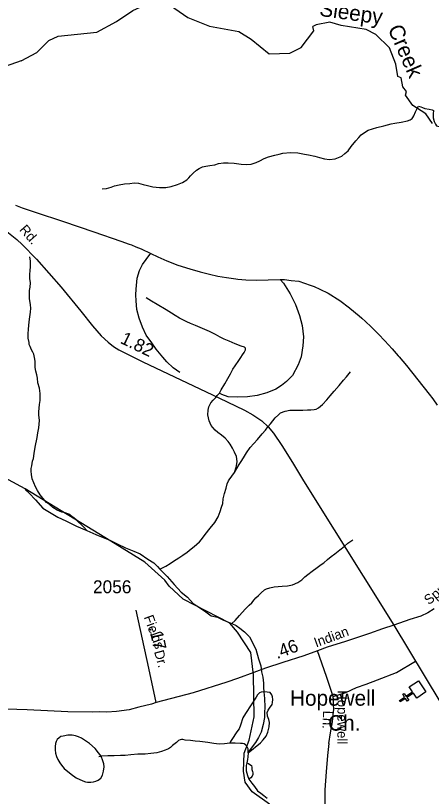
# Model space of a CAD drawing. Extents: x 2206922 to 2357709, y 510027 to 673830.
# Drawn here: x 2298613 to 2302635, y 537168 to 544730 of the extents above; entities that cross this region are included whole.
import ezdxf

# ---------------------------------------------------------------- set-up
doc = ezdxf.new("R2010")
doc.units = 0
for name, color, linetype in [('Exist Cultural Church CELL', 7, 'Continuous'), ('Exist Cultural Church Label', 7, 'Continuous'), ('Exist Hydrographic Creek Single Shore', 7, 'Continuous'), ('Exist Hydrographic Creek Single Shore Label', 7, 'Continuous'), ('Exist Hydrographic Misc Water Feature', 7, 'Continuous'), ('Exist Road Non-System Type 51', 7, 'Continuous'), ('Exist Road Non-System Type 51 Label', 7, 'Continuous'), ('Exist Road Secondary Mileage Hundredths English Label', 7, 'Continuous'), ('Exist Road Secondary Type 51 Attributed', 7, 'Continuous'), ('Exist Road Secondary Type 51 Label', 7, 'Continuous'), ('Exist Road Secondary Type 51 Number Label', 7, 'Continuous')]:
    doc.layers.add(name, color=color, linetype=linetype)

msp = doc.modelspace()

# ---------------------------------------------------------------- linework, layer by layer
at = {"layer": 'Exist Cultural Church CELL'}
msp.add_lwpolyline([(2302492.6, 538120.7), (2302460.9, 538168), (2302397.6, 538125.9), (2302415.3, 538099.2), (2302402, 538090.4), (2302384.3, 538117), (2302334.2, 538083.7), (2302325.3, 538097), (2302375.4, 538130.3), (2302357.7, 538157), (2302371, 538165.8), (2302388.7, 538139.2), (2302452.1, 538181.4), (2302420.2, 538229.4), (2302508.8, 538288.4), (2302581.2, 538179.7)], close=True, dxfattribs=at)
at = {"layer": 'Exist Hydrographic Creek Single Shore'}
for points in [[(2302647.1, 543685.8), (2302580.1, 543778.2), (2302454.2, 543858.5), (2302386.1, 543960.7), (2302394.1, 543993.8), (2302360.1, 544041.7), (2302343.2, 544126.4), (2302309.2, 544141.4), (2302291.2, 544258.8), (2302231.1, 544417.2), (2302097.2, 544546.3), (2302005.1, 544595.1), (2301763.2, 544634.6), (2301654.1, 544666.3), (2301521.2, 544641.2), (2301488.2, 544623.5)], [(2298704.2, 540146.9), (2298218, 540409.2), (2298018.1, 540406.7), (2297836.2, 540364.4), (2297752.1, 540369.4), (2297585, 540467.9), (2297517.1, 540577.5), (2297500.1, 540659.8), (2296934.2, 541530.5)], [(2301069.3, 537092.1), (2300902.1, 537213.3), (2300834.3, 537305.7), (2300816.2, 537413.3), (2300823.2, 537587.5), (2300871.2, 537714.1), (2300919.2, 537939.2), (2300914.2, 538345.9), (2300887.2, 538561.4), (2300760.2, 538759.7), (2300684.2, 538845.2), (2300232.2, 539079.7), (2300097.1, 539205.5), (2300055.1, 539262.8), (2299862.1, 539435.5), (2299534, 539638.9), (2298704.2, 540146.9)]]:
    msp.add_lwpolyline(points, dxfattribs=at)
at = {"layer": 'Exist Hydrographic Misc Water Feature'}
for p, q in [((2300939, 542168.5), (2301172.8, 542172.7)), ((2301172.8, 542172.7), (2301213.2, 542173.4)), ((2301213.2, 542173.4), (2301279.8, 542165.8)), ((2301843.1, 541899.5), (2301846.2, 541897.1))]:
    msp.add_line(p, q, dxfattribs=at)
for points in [[(2298665, 544292.9), (2298817.2, 544371.3), (2298933, 544487.6), (2299024.1, 544530.7), (2299398.1, 544568.8), (2299588.2, 544671.5), (2299746.1, 544779.6), (2299895.1, 544848), (2300069, 544858.3), (2300279.2, 544712.6), (2300488.1, 544629.2), (2300772.1, 544574.9), (2300890, 544500.9), (2301066.2, 544360.4), (2301266.1, 544365.1), (2301374.2, 544422), (2301497.2, 544581.2), (2301488.2, 544623.5)], [(2298665, 544292.9), (2298399.1, 544199.9), (2298249.2, 544206.2), (2298015, 544296.2), (2297806.1, 544461.1)], [(2299450, 543053.9), (2299491.6, 543056.6), (2299535.7, 543069), (2299569.3, 543081.4), (2299613.4, 543091.8), (2299667.1, 543100.3), (2299717.3, 543104.9), (2299760.8, 543109.3), (2299802.9, 543105.8), (2299847.4, 543094.3), (2299887.3, 543085), (2299941.1, 543073.2), (2300003.2, 543063.9), (2300065.5, 543064.7), (2300117.4, 543075.1), (2300179.1, 543095.8), (2300226.7, 543114.6), (2300268.1, 543140.8), (2300289.9, 543159), (2300304.4, 543177.1), (2300331.7, 543205.4), (2300363.7, 543231.8), (2300389.3, 543248.2), (2300420.9, 543264.6), (2300452.9, 543272.7), (2300493.1, 543279.2), (2300538.8, 543285.8), (2300574.5, 543296.2), (2300622.4, 543302.8), (2300668.4, 543303.1), (2300726.4, 543301.7), (2300794.7, 543290.6), (2300848.4, 543287), (2300890.5, 543291.6), (2300938.2, 543305.9), (2300974.1, 543324.4), (2301017.8, 543344.6), (2301059.8, 543361.4), (2301119.5, 543378), (2301161.1, 543388.3), (2301199.1, 543396.8), (2301272.9, 543403.5), (2301343, 543400.3), (2301409, 543389.1), (2301445.1, 543381.3), (2301507.2, 543368.2), (2301551.3, 543354.7), (2301599.5, 543343), (2301649.8, 543335.8), (2301703.5, 543344.4), (2301737.3, 543354.6), (2301767.1, 543368.9), (2301798.6, 543393.3), (2301830.6, 543421.3), (2301858.1, 543461.8), (2301905.3, 543518.3), (2301933.3, 543548.6), (2301956.7, 543574.7), (2301986.3, 543599), (2302024.2, 543619.7), (2302064, 543634), (2302106, 543646.3), (2302173.9, 543663.3), (2302209.6, 543673.7), (2302245.4, 543681.7), (2302281.3, 543688), (2302343.5, 543698.9), (2302402.9, 543711.5), (2302429, 543719.7), (2302448.8, 543734.2), (2302456.8, 543743.9), (2302466.3, 543758.3), (2302480.2, 543798.4), (2302497.4, 543830.6), (2302511.4, 543852.5)], [(2302511.4, 543852.5), (2302531.9, 543844.9), (2302547.9, 543838.9), (2302571.7, 543831.2), (2302613.7, 543823.7), (2302641.6, 543817.9), (2302656, 543812.1), (2302656, 543804.4), (2302652.3, 543784.2), (2302652.5, 543760.3), (2302652.5, 543740.4), (2302660.9, 543704.3), (2302673.2, 543678.5), (2302685.5, 543662.4), (2302709.3, 543654.8), (2302739.4, 543649.1), (2302775.5, 543641.6), (2302827.6, 543628.1), (2302856.1, 543614.5), (2302884.4, 543590.7), (2302906.3, 543569.2)], [(2298610.3, 542894.4), (2298677.1, 542867.4), (2298802, 542826)], [(2298610.3, 542894.4), (2298677.1, 542867.4), (2298802, 542826)], [(2298802, 542826), (2299075.9, 542735.1), (2299368.1, 542634.4)], [(2298802, 542826), (2299075.9, 542735.1), (2299368.1, 542634.4)], [(2299368.1, 542634.4), (2299630.4, 542547.1), (2299710.6, 542517.7)], [(2299368.1, 542634.4), (2299630.4, 542547.1), (2299710.6, 542517.7)], [(2299710.6, 542517.7), (2299732.1, 542509.8), (2299775.4, 542492.1)], [(2299710.6, 542517.7), (2299732.1, 542509.8), (2299775.4, 542492.1)], [(2299775.4, 542492.1), (2299827.3, 542470.8), (2299921.6, 542425.4)], [(2299775.4, 542492.1), (2299827.3, 542470.8), (2299921.6, 542425.4)], [(2300200.7, 541273.2), (2300138.1, 541318.4), (2300075.6, 541377.7), (2300035.2, 541423.3), (2299972.4, 541500.6), (2299929.6, 541562.1), (2299876.9, 541635.4), (2299840.2, 541711), (2299809.2, 541798.7), (2299786.5, 541884.3), (2299777.4, 541968.2), (2299776.8, 542024.2), (2299778, 542082.1), (2299787.1, 542186.2), (2299812.1, 542260.4), (2299839.6, 542318.7), (2299910.3, 542415.4), (2299921.6, 542425.4)], [(2299921.6, 542425.4), (2299988, 542393.5), (2300076.4, 542353.8)], [(2299301.7, 539742.3), (2299269.3, 539778), (2299251.1, 539797.8), (2299218.9, 539827.4), (2299196.7, 539847.2), (2299178.5, 539862.9), (2299156.3, 539878.7), (2299126.2, 539900.3), (2299091.9, 539914), (2299060, 539921.6), (2299013.6, 539939.1), (2298973.4, 539966.7), (2298939.2, 539994.3), (2298910.9, 540016), (2298874.6, 540057), (2298850.6, 540090.2), (2298824.6, 540130.4), (2298806.3, 540166.1), (2298787.8, 540205.7), (2298773.7, 540244.6), (2298764.9, 540284.4), (2298762.4, 540316.9), (2298763.9, 540345.2), (2298769.4, 540371.2), (2298776.6, 540415.2), (2298786.4, 540441.6), (2298791.9, 540488.5), (2298801.2, 540550.5), (2298820, 540642.6), (2298827.6, 540690.7), (2298837.1, 540736.7), (2298842.4, 540808.8), (2298837.9, 540864.7), (2298837.7, 540892.7), (2298844.6, 540964.8), (2298850.4, 541000.8), (2298849.6, 541068.7), (2298843, 541122.6), (2298828.4, 541174.4), (2298824.1, 541218.4), (2298817.6, 541252.3), (2298807.3, 541286.1), (2298800.8, 541322.1), (2298800.6, 541346), (2298800.2, 541384), (2298795.8, 541419.9), (2298787.6, 541449.8), (2298779.4, 541471.7), (2298767.1, 541493.6), (2298754.6, 541525.4), (2298744.6, 541543.3), (2298742.3, 541563.3), (2298733.9, 541605.1), (2298733.3, 541649.1), (2298736.8, 541693.2), (2298744.2, 541763.2), (2298751.6, 541813.2), (2298757.1, 541857.3), (2298760.8, 541895.2), (2298756.3, 541929.2), (2298754, 541951.2), (2298747.9, 541987.1), (2298745.6, 542005.1), (2298745.4, 542019), (2298745.2, 542047), (2298746.8, 542069), (2298752.6, 542101.1), (2298756.1, 542143.1), (2298751.6, 542185), (2298751.1, 542225), (2298754.8, 542257), (2298756.3, 542299), (2298756.1, 542335), (2298755.9, 542351), (2298751.3, 542394.9)], [(2300076.4, 542353.8), (2300183.2, 542313.8), (2300298.1, 542276.6)], [(2300076.4, 542353.8), (2300183.2, 542313.8), (2300298.1, 542276.6)], [(2300298.1, 542276.6), (2300397.9, 542247.8), (2300488.1, 542225.4), (2300570.2, 542207), (2300652.2, 542192.2), (2300721.9, 542183.1)], [(2300298.1, 542276.6), (2300397.9, 542247.8), (2300488.1, 542225.4), (2300570.2, 542207), (2300652.2, 542192.2), (2300721.9, 542183.1)], [(2301172.8, 542172.7), (2301202.7, 542137.5), (2301269.8, 542034.3), (2301318.8, 541932.9), (2301358, 541825.3), (2301385.2, 541727.7), (2301398.2, 541619.9), (2301391.2, 541531.9), (2301374.4, 541423.8), (2301347.1, 541347.5), (2301292.4, 541244.9), (2301232.9, 541186.4), (2301185.3, 541147.9), (2301130, 541113.3), (2301044.2, 541076.4), (2300948.7, 541049.4), (2300855, 541038.4), (2300758.8, 541035.3), (2300669, 541038.4), (2300606.7, 541061.7), (2300586.6, 541073.4)], [(2300721.9, 542183.1), (2300744, 542180.2), (2300761.1, 542178.8)], [(2300721.9, 542183.1), (2300744, 542180.2), (2300761.1, 542178.8)], [(2300761.1, 542178.8), (2300841.2, 542171.7), (2300939, 542168.5)], [(2300761.1, 542178.8), (2300841.2, 542171.7), (2300939, 542168.5), (2301172.8, 542172.7)], [(2301172.8, 542172.7), (2301213.2, 542173.4), (2301279.8, 542165.8)], [(2301279.8, 542165.8), (2301352.2, 542157.5), (2301463.2, 542120.9)], [(2301279.8, 542165.8), (2301352.2, 542157.5), (2301463.2, 542120.9)], [(2301463.2, 542120.9), (2301502.3, 542107.9), (2301555.2, 542081.1)], [(2301463.2, 542120.9), (2301502.3, 542107.9), (2301555.2, 542081.1)], [(2301555.2, 542081.1), (2301635.2, 542040.8), (2301748.4, 541970.2), (2301843.1, 541899.5)], [(2301555.2, 542081.1), (2301635.2, 542040.8), (2301748.4, 541970.2), (2301843.1, 541899.5)], [(2300586.6, 541073.4), (2300602.1, 541105.6), (2300635.6, 541163.9), (2300666.9, 541214.3), (2300692.4, 541260.5), (2300713.9, 541304.7), (2300737.7, 541336.9), (2300773.2, 541391.3), (2300790.6, 541419.5), (2300808.4, 541445.6), (2300822.2, 541467.8), (2300835.9, 541493.9), (2300837.5, 541507.9), (2300825.7, 541517.7), (2300795.7, 541529.4), (2300735.4, 541552.8), (2300677.2, 541576.1), (2300628.8, 541597.7), (2300590.7, 541617.2), (2300546.4, 541642.7), (2300488.1, 541670.1), (2300421.9, 541701.3), (2300353.6, 541728.6), (2300303.4, 541748), (2300269.3, 541763.6), (2300237.2, 541779.3), (2300197, 541800.8), (2300156.6, 541824.4), (2300120.3, 541848), (2300070, 541879.4), (2299981.7, 541932.5), (2299927.3, 541963.8), (2299875, 541995.3)], [(2301846.2, 541897.1), (2301936.2, 541821.6), (2301961.8, 541798.6)], [(2301846.2, 541897.1), (2301936.2, 541821.6), (2301961.8, 541798.6)], [(2301961.8, 541798.6), (2301997.1, 541766.9), (2302051.3, 541714.4)], [(2301961.8, 541798.6), (2301997.1, 541766.9), (2302051.3, 541714.4)], [(2302051.3, 541714.4), (2302124.3, 541643.6), (2302184.1, 541581.4), (2302254.9, 541504.3), (2302314.1, 541436.1)], [(2302051.3, 541714.4), (2302124.3, 541643.6), (2302184.1, 541581.4), (2302254.9, 541504.3), (2302314.1, 541436.1)], [(2302314.1, 541436.1), (2302322.3, 541426.9), (2302393.3, 541341.4), (2302613.1, 541064.3), (2302649.4, 541017.1), (2302690.2, 540958.6)], [(2302314.1, 541436.1), (2302322.3, 541426.9), (2302393.3, 541341.4), (2302613.1, 541064.3), (2302649.4, 541017.1), (2302690.2, 540958.6)], [(2300728.9, 540305.4), (2300774, 540381.9), (2300793.7, 540412), (2300817.2, 540448.3), (2300844.7, 540494.5), (2300882.3, 540546.9), (2300953.2, 540623.7), (2300998.7, 540678.1), (2301030.1, 540716.4), (2301051.8, 540746.7), (2301077.5, 540774.9), (2301101.2, 540805.2), (2301124.8, 540835.4), (2301156.4, 540863.7), (2301176.5, 540881.9), (2301220.2, 540900.4), (2301263.9, 540908.9), (2301329.9, 540907.6), (2301390, 540910.2), (2301435.9, 540912.7), (2301469.9, 540913), (2301501.7, 540915.5), (2301519.8, 540919.6), (2301541.7, 540929.8), (2301581.1, 540964.3), (2301624.7, 541008.7), (2301656.1, 541049), (2301695.7, 541093.4), (2301741.2, 541147.9), (2301784.5, 541200.3), (2301814.2, 541232.6), (2301851.7, 541281)], [(2300728.9, 540305.4), (2300746.1, 540355.6), (2300750.2, 540369.6), (2300755.7, 540411.7), (2300749.2, 540461.6), (2300730.7, 540503.3), (2300712.1, 540541.1), (2300687.9, 540578.8), (2300669.6, 540606.6), (2300639.1, 540638.2), (2300603, 540665.9), (2300568.7, 540693.5), (2300542.5, 540715.2), (2300520.1, 540741), (2300506, 540758.7), (2300493.7, 540782.6), (2300483.6, 540804.5), (2300473, 540862.4), (2300474.4, 540910.3), (2300482.2, 540942.4), (2300499.6, 540978.6), (2300523.4, 541006.8), (2300549, 541033), (2300563, 541049.2), (2300586.6, 541073.4)], [(2300009.3, 539370.2), (2300064.9, 539396.8), (2300108.6, 539423.2), (2300140.4, 539445.5), (2300191.8, 539480.1), (2300231.6, 539504.5), (2300273.5, 539535), (2300311, 539565.3), (2300340.7, 539589.7), (2300390.1, 539634.2), (2300409.8, 539656.3), (2300445.5, 539704.7), (2300494.7, 539765.2), (2300540.2, 539819.7), (2300571.4, 539876), (2300590.9, 539928.2), (2300604.4, 539968.3), (2300616.1, 540004.4), (2300621.6, 540050.4), (2300632.9, 540102.5), (2300648.5, 540154.6), (2300660, 540196.7), (2300673.7, 540222.9), (2300679.7, 540234.9), (2300705.1, 540269.2), (2300728.9, 540305.4)], [(2298705.2, 540139.7), (2298743.4, 540105.9), (2298805.7, 540040.9), (2298875.6, 539961), (2298956.2, 539910.5), (2299022.4, 539873.2), (2299098.7, 539838.1), (2299148.9, 539812.7), (2299201.4, 539785.3), (2299301.7, 539742.3)], [(2299301.7, 539742.3), (2299388, 539703.3), (2299524.6, 539650.8), (2299594.9, 539615.6), (2299675.1, 539576.5), (2299755.7, 539543.3), (2299817.8, 539516), (2299892.5, 539466.9), (2299950.7, 539429.5), (2299984.9, 539395.9), (2300009.3, 539370.2)], [(2300704.7, 538844), (2300736.3, 538872.4), (2300777.7, 538918.7), (2300834.9, 538981.3), (2300870.6, 539019.6), (2300898.4, 539044), (2300920, 539072.1), (2300935.6, 539092.3), (2300961.4, 539114.6), (2300987.2, 539138.8), (2301020.9, 539167.2), (2301040.8, 539179.4), (2301072.7, 539187.8), (2301114.4, 539196.2), (2301190.4, 539205), (2301244.4, 539207.6), (2301292.1, 539218.1), (2301342, 539240.6), (2301381.8, 539267), (2301411.5, 539293.3), (2301441, 539317.7), (2301482.6, 539350.1), (2301530.2, 539386.6), (2301567.9, 539413), (2301595.6, 539431.3), (2301629.5, 539461.6), (2301667, 539490), (2301700.6, 539516.3), (2301748.4, 539554.8), (2301791.9, 539589.3), (2301825.7, 539619.7), (2301875.1, 539654.2)], [(2300009.3, 539370.2), (2300079.9, 539299), (2300146.9, 539221.8), (2300213.6, 539144.5), (2300274.1, 539097.2), (2300330.7, 539035.8), (2300401.2, 538990.7), (2300451.4, 538955.2), (2300506, 538915.8), (2300565.9, 538904.5), (2300616.1, 538879), (2300654.4, 538861.4), (2300704.7, 538844)], [(2300704.7, 538844), (2300744.7, 538822.5), (2300783, 538796.9), (2300825.5, 538763.3), (2300875.9, 538711.9), (2300935.2, 538592.7), (2300962.2, 538501), (2300985, 538433.3), (2300991.3, 538375.3), (2301003.8, 538323.5), (2301010.6, 538265.7), (2301011.2, 538221.6), (2301013.7, 538179.7)], [(2301013.7, 538179.7), (2300989.7, 538177.4), (2300971.7, 538171.3), (2300954, 538151.1), (2300938.2, 538128.9), (2300892.9, 538056.5), (2300835.9, 537971.9), (2300810.5, 537929.6), (2300789.2, 537857.5), (2300775.6, 537821.3), (2300751.8, 537793.1), (2300704.7, 537720.6), (2300693, 537698.5), (2300685.2, 537682.4)], [(2300862, 537590.4), (2300980.9, 537687.6), (2301008.8, 537715.9), (2301038.1, 537752.2), (2301051.6, 537790.3), (2301065.2, 537842.4), (2301068.6, 537884.5), (2301062.5, 537912.4), (2301050.2, 537944.2), (2301047.7, 537980.2), (2301055.5, 538002.3), (2301069.3, 538022.4), (2301094.9, 538056.6), (2301098.6, 538076.7), (2301102.3, 538106.7), (2301098, 538132.6), (2301092, 538152.6), (2301073.8, 538174.3), (2301045.7, 538178), (2301013.7, 538179.7)], [(2301013.7, 538179.7), (2301020.3, 538115.8), (2301023.1, 538031.9), (2301021.7, 537981.9), (2301020.3, 537931.9), (2301009, 537865.8), (2300989.7, 537791.6), (2300962.4, 537737.4), (2300932.9, 537689.1), (2300901.5, 537648.8), (2300865.8, 537598.4), (2300862, 537590.4)], [(2299439.1, 537557.1), (2299414.9, 537590.8), (2299382.3, 537632.5), (2299328, 537679.8), (2299279.6, 537713.3), (2299251.5, 537730.9), (2299221.1, 537746.6), (2299191.2, 537756.3), (2299161, 537762), (2299119.2, 537761.5), (2299073.1, 537753), (2299051.3, 537746.8), (2299035.3, 537736.6), (2299015.7, 537718.4), (2299004, 537698.3), (2298998.2, 537680.2), (2298996.4, 537650.3), (2298994.5, 537620.3), (2298999.1, 537588.3), (2299009.3, 537554.4), (2299021.6, 537524.6), (2299040.1, 537494.8), (2299056.5, 537471), (2299082.7, 537439.3), (2299151.2, 537382), (2299199.6, 537348.6), (2299261.9, 537319.3), (2299288, 537309.6), (2299307.9, 537305.8), (2299339.8, 537306.1), (2299365.9, 537310.4), (2299387.8, 537314.7), (2299409.6, 537324.9), (2299437.5, 537345.2), (2299453.2, 537375.3), (2299462.7, 537411.4), (2299468.2, 537453.5), (2299466, 537483.4), (2299457.5, 537513.3), (2299439.1, 537557.1)], [(2300685.2, 537682.4), (2300633.1, 537675.9), (2300581.2, 537673.3), (2300531.2, 537680.8), (2300471.1, 537690.1), (2300395.3, 537699.3), (2300349.1, 537702.8), (2300303.2, 537708.3), (2300252.9, 537713.8), (2300231, 537719.5), (2300216.9, 537719.4), (2300205, 537715.3), (2300187.1, 537709.1), (2300167.4, 537690.8), (2300131.8, 537660.5), (2300111.9, 537642.3), (2300092, 537628.1), (2300060.2, 537615.8), (2300024.3, 537603.4), (2299978.4, 537590.9), (2299920.6, 537582.3), (2299864.6, 537577.6), (2299794.7, 537576.9), (2299727, 537572.2), (2299672.9, 537565.6), (2299626.9, 537563.1), (2299567, 537560.4), (2299503.1, 537559.8), (2299439.1, 537557.1)], [(2300862, 537590.4), (2300863.6, 537614.4), (2300863.6, 537630.4), (2300857.4, 537642.3), (2300849.4, 537656.2), (2300837.1, 537668.1), (2300825.2, 537675.9), (2300807.2, 537681.8), (2300787.1, 537681.5), (2300735.2, 537683), (2300685.2, 537682.4)], [(2300862, 537590.4), (2300858.5, 537552.4), (2300854.8, 537526.4), (2300848.8, 537494.3)], [(2299439.1, 537557.1), (2299431.1, 537555), (2299419.2, 537552.9)], [(2300848.8, 537494.3), (2300843.5, 537468.3), (2300841.6, 537446.3), (2300843.9, 537414.3), (2300856.4, 537370.5), (2300868.7, 537334.6)], [(2300848.8, 537494.3), (2300867.1, 537486.5), (2300879.2, 537478.6), (2300893.3, 537466.8), (2300897.4, 537448.9), (2300897.6, 537428.9), (2300904, 537409), (2300908.1, 537395), (2300908.1, 537379), (2300902.3, 537364.9), (2300888.6, 537348.8), (2300868.7, 537334.6)], [(2300868.7, 537334.6), (2300899.3, 537294.9), (2300923.5, 537263.3), (2300954, 537223.6), (2300984.2, 537200), (2301014.5, 537176.2), (2301046.7, 537152.6)]]:
    msp.add_lwpolyline(points, dxfattribs=at)
at = {"layer": 'Exist Road Non-System Type 51'}
for points in [[(2301684.3, 538137.2), (2301621.7, 538329.1), (2301532.9, 538577.6)], [(2301684.3, 538137.2), (2301807.4, 538175.6), (2301910, 538221.3), (2302003.3, 538256.4), (2302115, 538295.6), (2302298, 538367.5), (2302479.7, 538476.6)], [(2301641.9, 537680.7), (2301660.1, 537783.7), (2301678.2, 537888.8), (2301685, 537957.2), (2301690.3, 538012), (2301688.3, 538058.4), (2301688.3, 538106.9), (2301684.3, 538137.2)], [(2301641.9, 537680.7), (2301629.1, 537564.5), (2301616, 537405.3), (2301604.8, 537231.2), (2301604.8, 537087.1), (2301608.5, 537001), (2301614.1, 536935.5), (2301627.2, 536886.8), (2301651.6, 536836.2), (2301683.4, 536774.5), (2301728.3, 536705.2), (2301745.1, 536665.9), (2301757.3, 536643.4), (2301757.3, 536632.2)]]:
    msp.add_lwpolyline(points, dxfattribs=at)
at = {"layer": 'Exist Road Secondary Type 51 Attributed'}
for points in [[(2298511.7, 542652.3), (2298623.9, 542562.1), (2298677.4, 542514.8), (2298814, 542372.1), (2299054.2, 542101.4), (2299242, 541867.1), (2299357.1, 541725.7), (2299440.9, 541628.8), (2299507.5, 541566.1), (2299557.9, 541525.7), (2299612.5, 541493.4), (2299689.2, 541453), (2299842.6, 541378.3), (2300579.5, 541026.8), (2300827.8, 540907.6), (2300908.2, 540863.6), (2300993.4, 540806.6), (2301055.5, 540746.4), (2301108, 540685.8), (2301186.8, 540566.7), (2301291.7, 540401), (2301396.7, 540223.3), (2302271.8, 538824.9)], [(2299972, 538076.2), (2299902.6, 538410.9), (2299777.5, 538972.5)], [(2302662.1, 538983.8), (2302601.5, 538946.1), (2302534.2, 538915.1), (2302427.9, 538880.1), (2302271.8, 538824.9)], [(2302271.8, 538824.9), (2302162.7, 538789.8), (2302034.9, 538745.4), (2301805.4, 538668), (2301625.7, 538611.9), (2301532.9, 538577.6), (2301400.6, 538528.1), (2301196.7, 538463.5), (2301031.2, 538408.9), (2300916.1, 538366.5), (2300759.7, 538311), (2300654.7, 538274.6), (2300330.6, 538172.6), (2299972, 538076.2)], [(2302271.8, 538824.9), (2302715.9, 538086.7), (2303203.5, 537439.3), (2303321.6, 537274.7), (2303452.8, 537058.6), (2303535.6, 536903), (2303632.5, 536735.4), (2303674.9, 536668.7), (2303723.4, 536616.2), (2303763.7, 536585.9), (2303845.1, 536543.9), (2303944, 536511.5), (2304092.8, 536478.8), (2304564.8, 536403.5), (2304708.2, 536387.3), (2304896.9, 536380.2), (2304708.2, 536387.3), (2304896.9, 536380.2), (2305567.2, 536374.2), (2305913.4, 536353), (2306091.1, 536302.5), (2306337.4, 536209.6), (2306828, 536001.5)], [(2299972, 538076.2), (2299927.9, 538062.5), (2299804.7, 538032.2), (2299711.8, 538008), (2299588.7, 537989.8), (2299495.8, 537983.7), (2299421.1, 537985.7), (2299356.5, 537983.7), (2299118.3, 537987.8), (2298725.4, 538006.3), (2298418.7, 538017.2)]]:
    msp.add_lwpolyline(points, dxfattribs=at)

# ---------------------------------------------------------------- texts
at = {"layer": 'Exist Cultural Church Label'}
for s, p in [('Hopewell', (2301267.6, 538046.3)), ('Ch.', (2301636.1, 537804.7))]:
    msp.add_text(s, height=150, dxfattribs=at).set_placement(p)
at = {"layer": 'Exist Hydrographic Creek Single Shore Label'}
for s, rotation, p in [('Sleepy', 351.95089, (2301545.3, 544728.6)), ('Creek', 293.64066, (2302209.8, 544604.3))]:
    msp.add_text(s, height=150, rotation=rotation, dxfattribs=at).set_placement(p)
at = {"layer": 'Exist Road Non-System Type 51 Label'}
for s, rotation, p in [('Hopewell', 269.65277, (2301727.6, 538196)), ('Ln.', 267.27796, (2301588.5, 538000.7))]:
    msp.add_text(s, height=95, rotation=rotation, dxfattribs=at).set_placement(p)
at = {"layer": 'Exist Road Secondary Mileage Hundredths English Label'}
for s, rotation, p in [('1.82', 334.1071, (2299616.6, 541562.4)), ('.17', 282.12096, (2299902.7, 538803.1)), ('.46', 20.10805, (2301141.4, 538498))]:
    msp.add_text(s, height=125, rotation=rotation, dxfattribs=at).set_placement(p)
at = {"layer": 'Exist Road Secondary Type 51 Label'}
for s, rotation, p in [('Rd.', 311.40213, (2298643.5, 542653.2)), ('Springs', 39.1455, (2302610.8, 539018.1)), ('Fields', 289.89084, (2299851.8, 538905.2)), ('Indian', 20.10805, (2301519.8, 538610)), ('Dr.', 285.6399, (2299951, 538569.8))]:
    msp.add_text(s, height=95, rotation=rotation, dxfattribs=at).set_placement(p)
at = {"layer": 'Exist Road Secondary Type 51 Number Label'}
msp.add_text('2056', height=125, dxfattribs=at).set_placement((2299360.9, 539135.8))

doc.saveas('drawing.dxf')
